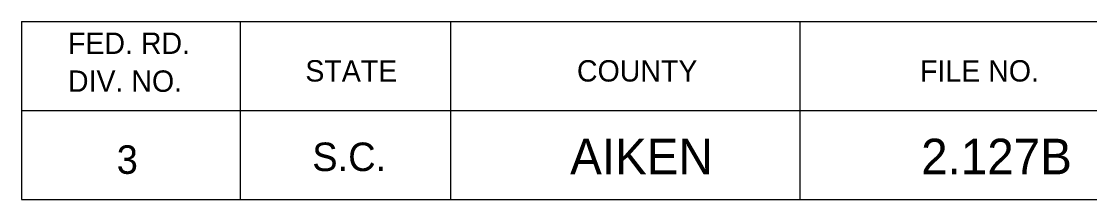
# Model space of a CAD drawing. Extents: x 1000 to 1162, y 999 to 8520.
# Drawn here: x 1133.06 to 1148.08, y 5240.05 to 5242.55 of the extents above; entities that cross this region are included whole.
import ezdxf

# ---------------------------------------------------------------- set-up
doc = ezdxf.new("R2010")
doc.units = 0
doc.layers.add('Level 20', color=7, linetype='Continuous')
doc.layers.add('Level 3', color=7, linetype='Continuous')

msp = doc.modelspace()

# ---------------------------------------------------------------- linework, layer by layer
at = {"layer": 'Level 3'}
for p, q in [((1133.055, 5242.546), (1161.555, 5242.546)), ((1133.055, 5242.546), (1133.055, 5240.046)), ((1133.055, 5242.546), (1161.555, 5242.546)), ((1133.055, 5242.546), (1133.055, 5240.046)), ((1133.055, 5242.546), (1161.555, 5242.546)), ((1133.055, 5242.546), (1133.055, 5240.046)), ((1133.055, 5242.546), (1161.555, 5242.546)), ((1133.055, 5242.546), (1133.055, 5240.046)), ((1133.055, 5242.546), (1161.555, 5242.546)), ((1133.055, 5242.546), (1133.055, 5240.046)), ((1133.055, 5242.546), (1161.555, 5242.546)), ((1133.055, 5242.546), (1133.055, 5240.046)), ((1133.055, 5242.546), (1161.555, 5242.546)), ((1133.055, 5242.546), (1133.055, 5240.046)), ((1133.055, 5242.546), (1161.555, 5242.546)), ((1133.055, 5242.546), (1133.055, 5240.046)), ((1133.055, 5242.546), (1161.555, 5242.546)), ((1133.055, 5242.546), (1133.055, 5240.046)), ((1133.055, 5242.546), (1161.555, 5242.546)), ((1133.055, 5242.546), (1133.055, 5240.046)), ((1133.055, 5242.546), (1161.555, 5242.546)), ((1133.055, 5242.546), (1133.055, 5240.046)), ((1133.055, 5242.546), (1161.555, 5242.546)), ((1133.055, 5242.546), (1133.055, 5240.046)), ((1133.055, 5242.546), (1161.555, 5242.546)), ((1133.055, 5242.546), (1133.055, 5240.046)), ((1133.055, 5242.546), (1161.555, 5242.546)), ((1133.055, 5242.546), (1133.055, 5240.046)), ((1133.055, 5242.546), (1161.555, 5242.546)), ((1133.055, 5242.546), (1133.055, 5240.046)), ((1133.055, 5242.546), (1161.555, 5242.546)), ((1133.055, 5242.546), (1133.055, 5240.046)), ((1133.055, 5242.546), (1161.555, 5242.546)), ((1133.055, 5242.546), (1133.055, 5240.046)), ((1133.055, 5242.546), (1161.555, 5242.546)), ((1133.055, 5242.546), (1133.055, 5240.046)), ((1133.055, 5242.546), (1161.555, 5242.546)), ((1133.055, 5242.546), (1133.055, 5240.046)), ((1133.055, 5242.546), (1161.555, 5242.546)), ((1133.055, 5242.546), (1133.055, 5240.046)), ((1133.055, 5242.546), (1161.555, 5242.546)), ((1133.055, 5242.546), (1133.055, 5240.046)), ((1133.055, 5242.546), (1161.555, 5242.546)), ((1133.055, 5242.546), (1133.055, 5240.046)), ((1133.055, 5242.546), (1161.555, 5242.546)), ((1133.055, 5242.546), (1133.055, 5240.046)), ((1133.055, 5242.546), (1161.555, 5242.546)), ((1133.055, 5242.546), (1133.055, 5240.046)), ((1133.055, 5242.546), (1161.555, 5242.546)), ((1133.055, 5242.546), (1133.055, 5240.046)), ((1133.055, 5242.546), (1161.555, 5242.546)), ((1133.055, 5242.546), (1133.055, 5240.046)), ((1133.055, 5242.546), (1161.555, 5242.546)), ((1133.055, 5242.546), (1133.055, 5240.046)), ((1133.055, 5242.546), (1161.555, 5242.546)), ((1133.055, 5242.546), (1133.055, 5240.046)), ((1133.055, 5242.546), (1161.555, 5242.546)), ((1133.055, 5242.546), (1133.055, 5240.046)), ((1133.055, 5242.546), (1161.555, 5242.546)), ((1133.055, 5242.546), (1133.055, 5240.046)), ((1133.055, 5242.546), (1161.555, 5242.546)), ((1133.055, 5242.546), (1133.055, 5240.046)), ((1133.055, 5242.546), (1161.555, 5242.546)), ((1133.055, 5242.546), (1133.055, 5240.046)), ((1133.055, 5242.546), (1161.555, 5242.546)), ((1133.055, 5242.546), (1133.055, 5240.046)), ((1133.055, 5242.546), (1161.555, 5242.546)), ((1133.055, 5242.546), (1133.055, 5240.046)), ((1133.055, 5242.546), (1161.555, 5242.546)), ((1133.055, 5242.546), (1133.055, 5240.046)), ((1136.132, 5242.546), (1136.132, 5240.046)), ((1136.132, 5242.546), (1136.132, 5240.046)), ((1136.132, 5242.546), (1136.132, 5240.046)), ((1136.132, 5242.546), (1136.132, 5240.046)), ((1136.132, 5242.546), (1136.132, 5240.046)), ((1136.132, 5242.546), (1136.132, 5240.046)), ((1136.132, 5242.546), (1136.132, 5240.046)), ((1136.132, 5242.546), (1136.132, 5240.046)), ((1136.132, 5242.546), (1136.132, 5240.046)), ((1136.132, 5242.546), (1136.132, 5240.046)), ((1136.132, 5242.546), (1136.132, 5240.046)), ((1136.132, 5242.546), (1136.132, 5240.046)), ((1136.132, 5242.546), (1136.132, 5240.046)), ((1136.132, 5242.546), (1136.132, 5240.046)), ((1136.132, 5242.546), (1136.132, 5240.046)), ((1136.132, 5242.546), (1136.132, 5240.046)), ((1136.132, 5242.546), (1136.132, 5240.046)), ((1136.132, 5242.546), (1136.132, 5240.046)), ((1136.132, 5242.546), (1136.132, 5240.046)), ((1136.132, 5242.546), (1136.132, 5240.046)), ((1136.132, 5242.546), (1136.132, 5240.046)), ((1136.132, 5242.546), (1136.132, 5240.046)), ((1136.132, 5242.546), (1136.132, 5240.046)), ((1136.132, 5242.546), (1136.132, 5240.046)), ((1136.132, 5242.546), (1136.132, 5240.046)), ((1136.132, 5242.546), (1136.132, 5240.046)), ((1136.132, 5242.546), (1136.132, 5240.046)), ((1136.132, 5242.546), (1136.132, 5240.046)), ((1136.132, 5242.546), (1136.132, 5240.046)), ((1136.132, 5242.546), (1136.132, 5240.046)), ((1136.132, 5242.546), (1136.132, 5240.046)), ((1136.132, 5242.546), (1136.132, 5240.046)), ((1136.132, 5242.546), (1136.132, 5240.046)), ((1136.132, 5242.546), (1136.132, 5240.046)), ((1136.132, 5242.546), (1136.132, 5240.046)), ((1139.087, 5242.546), (1139.087, 5240.046)), ((1139.087, 5242.546), (1139.087, 5240.046)), ((1139.087, 5242.546), (1139.087, 5240.046)), ((1139.087, 5242.546), (1139.087, 5240.046)), ((1139.087, 5242.546), (1139.087, 5240.046)), ((1139.087, 5242.546), (1139.087, 5240.046)), ((1139.087, 5242.546), (1139.087, 5240.046)), ((1139.087, 5242.546), (1139.087, 5240.046)), ((1139.087, 5242.546), (1139.087, 5240.046)), ((1139.087, 5242.546), (1139.087, 5240.046)), ((1139.087, 5242.546), (1139.087, 5240.046)), ((1139.087, 5242.546), (1139.087, 5240.046)), ((1139.087, 5242.546), (1139.087, 5240.046)), ((1139.087, 5242.546), (1139.087, 5240.046)), ((1139.087, 5242.546), (1139.087, 5240.046)), ((1139.087, 5242.546), (1139.087, 5240.046)), ((1139.087, 5242.546), (1139.087, 5240.046)), ((1139.087, 5242.546), (1139.087, 5240.046)), ((1139.087, 5242.546), (1139.087, 5240.046)), ((1139.087, 5242.546), (1139.087, 5240.046)), ((1139.087, 5242.546), (1139.087, 5240.046)), ((1139.087, 5242.546), (1139.087, 5240.046)), ((1139.087, 5242.546), (1139.087, 5240.046)), ((1139.087, 5242.546), (1139.087, 5240.046)), ((1139.087, 5242.546), (1139.087, 5240.046)), ((1139.087, 5242.546), (1139.087, 5240.046)), ((1139.087, 5242.546), (1139.087, 5240.046)), ((1139.087, 5242.546), (1139.087, 5240.046)), ((1139.087, 5242.546), (1139.087, 5240.046)), ((1139.087, 5242.546), (1139.087, 5240.046)), ((1139.087, 5242.546), (1139.087, 5240.046)), ((1139.087, 5242.546), (1139.087, 5240.046)), ((1139.087, 5242.546), (1139.087, 5240.046)), ((1139.087, 5242.546), (1139.087, 5240.046)), ((1139.087, 5242.546), (1139.087, 5240.046)), ((1144, 5242.546), (1144, 5240.046)), ((1144, 5242.546), (1144, 5240.046)), ((1144, 5242.546), (1144, 5240.046)), ((1144, 5242.546), (1144, 5240.046)), ((1144, 5242.546), (1144, 5240.046)), ((1144, 5242.546), (1144, 5240.046)), ((1144, 5242.546), (1144, 5240.046)), ((1144, 5242.546), (1144, 5240.046)), ((1144, 5242.546), (1144, 5240.046)), ((1144, 5242.546), (1144, 5240.046)), ((1144, 5242.546), (1144, 5240.046)), ((1144, 5242.546), (1144, 5240.046)), ((1144, 5242.546), (1144, 5240.046)), ((1144, 5242.546), (1144, 5240.046)), ((1144, 5242.546), (1144, 5240.046)), ((1144, 5242.546), (1144, 5240.046)), ((1144, 5242.546), (1144, 5240.046)), ((1144, 5242.546), (1144, 5240.046)), ((1144, 5242.546), (1144, 5240.046)), ((1144, 5242.546), (1144, 5240.046)), ((1144, 5242.546), (1144, 5240.046)), ((1144, 5242.546), (1144, 5240.046)), ((1144, 5242.546), (1144, 5240.046)), ((1144, 5242.546), (1144, 5240.046)), ((1144, 5242.546), (1144, 5240.046)), ((1144, 5242.546), (1144, 5240.046)), ((1144, 5242.546), (1144, 5240.046)), ((1144, 5242.546), (1144, 5240.046)), ((1144, 5242.546), (1144, 5240.046)), ((1144, 5242.546), (1144, 5240.046)), ((1144, 5242.546), (1144, 5240.046)), ((1144, 5242.546), (1144, 5240.046)), ((1144, 5242.546), (1144, 5240.046)), ((1144, 5242.546), (1144, 5240.046)), ((1144, 5242.546), (1144, 5240.046)), ((1133.055, 5241.296), (1161.555, 5241.296)), ((1133.055, 5241.296), (1161.555, 5241.296)), ((1133.055, 5241.296), (1161.555, 5241.296)), ((1133.055, 5241.296), (1161.555, 5241.296)), ((1133.055, 5241.296), (1161.555, 5241.296)), ((1133.055, 5241.296), (1161.555, 5241.296)), ((1133.055, 5241.296), (1161.555, 5241.296)), ((1133.055, 5241.296), (1161.555, 5241.296)), ((1133.055, 5241.296), (1161.555, 5241.296)), ((1133.055, 5241.296), (1161.555, 5241.296)), ((1133.055, 5241.296), (1161.555, 5241.296)), ((1133.055, 5241.296), (1161.555, 5241.296)), ((1133.055, 5241.296), (1161.555, 5241.296)), ((1133.055, 5241.296), (1161.555, 5241.296)), ((1133.055, 5241.296), (1161.555, 5241.296)), ((1133.055, 5241.296), (1161.555, 5241.296)), ((1133.055, 5241.296), (1161.555, 5241.296)), ((1133.055, 5241.296), (1161.555, 5241.296)), ((1133.055, 5241.296), (1161.555, 5241.296)), ((1133.055, 5241.296), (1161.555, 5241.296)), ((1133.055, 5241.296), (1161.555, 5241.296)), ((1133.055, 5241.296), (1161.555, 5241.296)), ((1133.055, 5241.296), (1161.555, 5241.296)), ((1133.055, 5241.296), (1161.555, 5241.296)), ((1133.055, 5241.296), (1161.555, 5241.296)), ((1133.055, 5241.296), (1161.555, 5241.296)), ((1133.055, 5241.296), (1161.555, 5241.296)), ((1133.055, 5241.296), (1161.555, 5241.296)), ((1133.055, 5241.296), (1161.555, 5241.296)), ((1133.055, 5241.296), (1161.555, 5241.296)), ((1133.055, 5241.296), (1161.555, 5241.296)), ((1133.055, 5241.296), (1161.555, 5241.296)), ((1133.055, 5241.296), (1161.555, 5241.296)), ((1133.055, 5241.296), (1161.555, 5241.296)), ((1133.055, 5241.296), (1161.555, 5241.296)), ((1133.055, 5240.046), (1161.555, 5240.046)), ((1133.055, 5240.046), (1161.555, 5240.046)), ((1133.055, 5240.046), (1161.555, 5240.046)), ((1133.055, 5240.046), (1161.555, 5240.046)), ((1133.055, 5240.046), (1161.555, 5240.046)), ((1133.055, 5240.046), (1161.555, 5240.046)), ((1133.055, 5240.046), (1161.555, 5240.046)), ((1133.055, 5240.046), (1161.555, 5240.046)), ((1133.055, 5240.046), (1161.555, 5240.046)), ((1133.055, 5240.046), (1161.555, 5240.046)), ((1133.055, 5240.046), (1161.555, 5240.046)), ((1133.055, 5240.046), (1161.555, 5240.046)), ((1133.055, 5240.046), (1161.555, 5240.046)), ((1133.055, 5240.046), (1161.555, 5240.046)), ((1133.055, 5240.046), (1161.555, 5240.046)), ((1133.055, 5240.046), (1161.555, 5240.046)), ((1133.055, 5240.046), (1161.555, 5240.046)), ((1133.055, 5240.046), (1161.555, 5240.046)), ((1133.055, 5240.046), (1161.555, 5240.046)), ((1133.055, 5240.046), (1161.555, 5240.046)), ((1133.055, 5240.046), (1161.555, 5240.046)), ((1133.055, 5240.046), (1161.555, 5240.046)), ((1133.055, 5240.046), (1161.555, 5240.046)), ((1133.055, 5240.046), (1161.555, 5240.046)), ((1133.055, 5240.046), (1161.555, 5240.046)), ((1133.055, 5240.046), (1161.555, 5240.046)), ((1133.055, 5240.046), (1161.555, 5240.046)), ((1133.055, 5240.046), (1161.555, 5240.046)), ((1133.055, 5240.046), (1161.555, 5240.046)), ((1133.055, 5240.046), (1161.555, 5240.046)), ((1133.055, 5240.046), (1161.555, 5240.046)), ((1133.055, 5240.046), (1161.555, 5240.046)), ((1133.055, 5240.046), (1161.555, 5240.046)), ((1133.055, 5240.046), (1161.555, 5240.046)), ((1133.055, 5240.046), (1161.555, 5240.046))]:
    msp.add_line(p, q, dxfattribs=at)

# ---------------------------------------------------------------- texts
at = {"layer": 'Level 20'}
for s, p in [('AIKEN', (1140.771, 5240.4)), ('2.127B', (1145.707, 5240.4))]:
    msp.add_text(s, height=0.5, dxfattribs=at).set_placement(p)
at = {"layer": 'Level 3'}
for s, height, p in [('FED. RD.', 0.3, (1133.71, 5242.09)), ('FED. RD.', 0.3, (1133.71, 5242.09)), ('FED. RD.', 0.3, (1133.71, 5242.09)), ('FED. RD.', 0.3, (1133.71, 5242.09)), ('FED. RD.', 0.3, (1133.71, 5242.09)), ('FED. RD.', 0.3, (1133.71, 5242.09)), ('FED. RD.', 0.3, (1133.71, 5242.09)), ('FED. RD.', 0.3, (1133.71, 5242.09)), ('FED. RD.', 0.3, (1133.71, 5242.09)), ('FED. RD.', 0.3, (1133.71, 5242.09)), ('FED. RD.', 0.3, (1133.71, 5242.09)), ('FED. RD.', 0.3, (1133.71, 5242.09)), ('FED. RD.', 0.3, (1133.71, 5242.09)), ('FED. RD.', 0.3, (1133.71, 5242.09)), ('FED. RD.', 0.3, (1133.71, 5242.09)), ('FED. RD.', 0.3, (1133.71, 5242.09)), ('FED. RD.', 0.3, (1133.71, 5242.09)), ('FED. RD.', 0.3, (1133.71, 5242.09)), ('FED. RD.', 0.3, (1133.71, 5242.09)), ('FED. RD.', 0.3, (1133.71, 5242.09)), ('FED. RD.', 0.3, (1133.71, 5242.09)), ('FED. RD.', 0.3, (1133.71, 5242.09)), ('FED. RD.', 0.3, (1133.71, 5242.09)), ('FED. RD.', 0.3, (1133.71, 5242.09)), ('FED. RD.', 0.3, (1133.71, 5242.09)), ('FED. RD.', 0.3, (1133.71, 5242.09)), ('FED. RD.', 0.3, (1133.71, 5242.09)), ('FED. RD.', 0.3, (1133.71, 5242.09)), ('FED. RD.', 0.3, (1133.71, 5242.09)), ('FED. RD.', 0.3, (1133.71, 5242.09)), ('FED. RD.', 0.3, (1133.71, 5242.09)), ('FED. RD.', 0.3, (1133.71, 5242.09)), ('FED. RD.', 0.3, (1133.71, 5242.09)), ('FED. RD.', 0.3, (1133.71, 5242.09)), ('FED. RD.', 0.3, (1133.71, 5242.09)), ('STATE', 0.3, (1137.048, 5241.702)), ('STATE', 0.3, (1137.048, 5241.702)), ('STATE', 0.3, (1137.048, 5241.702)), ('STATE', 0.3, (1137.048, 5241.702)), ('STATE', 0.3, (1137.048, 5241.702)), ('STATE', 0.3, (1137.048, 5241.702)), ('STATE', 0.3, (1137.048, 5241.702)), ('STATE', 0.3, (1137.048, 5241.702)), ('STATE', 0.3, (1137.048, 5241.702)), ('STATE', 0.3, (1137.048, 5241.702)), ('STATE', 0.3, (1137.048, 5241.702)), ('STATE', 0.3, (1137.048, 5241.702)), ('STATE', 0.3, (1137.048, 5241.702)), ('STATE', 0.3, (1137.048, 5241.702)), ('STATE', 0.3, (1137.048, 5241.702)), ('STATE', 0.3, (1137.048, 5241.702)), ('STATE', 0.3, (1137.048, 5241.702)), ('STATE', 0.3, (1137.048, 5241.702)), ('STATE', 0.3, (1137.048, 5241.702)), ('STATE', 0.3, (1137.048, 5241.702)), ('STATE', 0.3, (1137.048, 5241.702)), ('STATE', 0.3, (1137.048, 5241.702)), ('STATE', 0.3, (1137.048, 5241.702)), ('STATE', 0.3, (1137.048, 5241.702)), ('STATE', 0.3, (1137.048, 5241.702)), ('STATE', 0.3, (1137.048, 5241.702)), ('STATE', 0.3, (1137.048, 5241.702)), ('STATE', 0.3, (1137.048, 5241.702)), ('STATE', 0.3, (1137.048, 5241.702)), ('STATE', 0.3, (1137.048, 5241.702)), ('STATE', 0.3, (1137.048, 5241.702)), ('STATE', 0.3, (1137.048, 5241.702)), ('STATE', 0.3, (1137.048, 5241.702)), ('STATE', 0.3, (1137.048, 5241.702)), ('STATE', 0.3, (1137.048, 5241.702)), ('COUNTY', 0.3, (1140.867, 5241.702)), ('COUNTY', 0.3, (1140.867, 5241.702)), ('COUNTY', 0.3, (1140.867, 5241.702)), ('COUNTY', 0.3, (1140.867, 5241.702)), ('COUNTY', 0.3, (1140.867, 5241.702)), ('COUNTY', 0.3, (1140.867, 5241.702)), ('COUNTY', 0.3, (1140.867, 5241.702)), ('COUNTY', 0.3, (1140.867, 5241.702)), ('COUNTY', 0.3, (1140.867, 5241.702)), ('COUNTY', 0.3, (1140.867, 5241.702)), ('COUNTY', 0.3, (1140.867, 5241.702)), ('COUNTY', 0.3, (1140.867, 5241.702)), ('COUNTY', 0.3, (1140.867, 5241.702)), ('COUNTY', 0.3, (1140.867, 5241.702)), ('COUNTY', 0.3, (1140.867, 5241.702)), ('COUNTY', 0.3, (1140.867, 5241.702)), ('COUNTY', 0.3, (1140.867, 5241.702)), ('COUNTY', 0.3, (1140.867, 5241.702)), ('COUNTY', 0.3, (1140.867, 5241.702)), ('COUNTY', 0.3, (1140.867, 5241.702)), ('COUNTY', 0.3, (1140.867, 5241.702)), ('COUNTY', 0.3, (1140.867, 5241.702)), ('COUNTY', 0.3, (1140.867, 5241.702)), ('COUNTY', 0.3, (1140.867, 5241.702)), ('COUNTY', 0.3, (1140.867, 5241.702)), ('COUNTY', 0.3, (1140.867, 5241.702)), ('COUNTY', 0.3, (1140.867, 5241.702)), ('COUNTY', 0.3, (1140.867, 5241.702)), ('COUNTY', 0.3, (1140.867, 5241.702)), ('COUNTY', 0.3, (1140.867, 5241.702)), ('COUNTY', 0.3, (1140.867, 5241.702)), ('COUNTY', 0.3, (1140.867, 5241.702)), ('COUNTY', 0.3, (1140.867, 5241.702)), ('COUNTY', 0.3, (1140.867, 5241.702)), ('COUNTY', 0.3, (1140.867, 5241.702)), ('FILE NO.', 0.3, (1145.691, 5241.702)), ('FILE NO.', 0.3, (1145.691, 5241.702)), ('FILE NO.', 0.3, (1145.691, 5241.702)), ('FILE NO.', 0.3, (1145.691, 5241.702)), ('FILE NO.', 0.3, (1145.691, 5241.702)), ('FILE NO.', 0.3, (1145.691, 5241.702)), ('FILE NO.', 0.3, (1145.691, 5241.702)), ('FILE NO.', 0.3, (1145.691, 5241.702)), ('FILE NO.', 0.3, (1145.691, 5241.702)), ('FILE NO.', 0.3, (1145.691, 5241.702)), ('FILE NO.', 0.3, (1145.691, 5241.702)), ('FILE NO.', 0.3, (1145.691, 5241.702)), ('FILE NO.', 0.3, (1145.691, 5241.702)), ('FILE NO.', 0.3, (1145.691, 5241.702)), ('FILE NO.', 0.3, (1145.691, 5241.702)), ('FILE NO.', 0.3, (1145.691, 5241.702)), ('FILE NO.', 0.3, (1145.691, 5241.702)), ('FILE NO.', 0.3, (1145.691, 5241.702)), ('FILE NO.', 0.3, (1145.691, 5241.702)), ('FILE NO.', 0.3, (1145.691, 5241.702)), ('FILE NO.', 0.3, (1145.691, 5241.702)), ('FILE NO.', 0.3, (1145.691, 5241.702)), ('FILE NO.', 0.3, (1145.691, 5241.702)), ('FILE NO.', 0.3, (1145.691, 5241.702)), ('FILE NO.', 0.3, (1145.691, 5241.702)), ('FILE NO.', 0.3, (1145.691, 5241.702)), ('FILE NO.', 0.3, (1145.691, 5241.702)), ('FILE NO.', 0.3, (1145.691, 5241.702)), ('FILE NO.', 0.3, (1145.691, 5241.702)), ('FILE NO.', 0.3, (1145.691, 5241.702)), ('FILE NO.', 0.3, (1145.691, 5241.702)), ('FILE NO.', 0.3, (1145.691, 5241.702)), ('FILE NO.', 0.3, (1145.691, 5241.702)), ('FILE NO.', 0.3, (1145.691, 5241.702)), ('FILE NO.', 0.3, (1145.691, 5241.702)), ('DIV. NO.', 0.3, (1133.71, 5241.558)), ('DIV. NO.', 0.3, (1133.71, 5241.558)), ('DIV. NO.', 0.3, (1133.71, 5241.558)), ('DIV. NO.', 0.3, (1133.71, 5241.558)), ('DIV. NO.', 0.3, (1133.71, 5241.558)), ('DIV. NO.', 0.3, (1133.71, 5241.558)), ('DIV. NO.', 0.3, (1133.71, 5241.558)), ('DIV. NO.', 0.3, (1133.71, 5241.558)), ('DIV. NO.', 0.3, (1133.71, 5241.558)), ('DIV. NO.', 0.3, (1133.71, 5241.558)), ('DIV. NO.', 0.3, (1133.71, 5241.558)), ('DIV. NO.', 0.3, (1133.71, 5241.558)), ('DIV. NO.', 0.3, (1133.71, 5241.558)), ('DIV. NO.', 0.3, (1133.71, 5241.558)), ('DIV. NO.', 0.3, (1133.71, 5241.558)), ('DIV. NO.', 0.3, (1133.71, 5241.558)), ('DIV. NO.', 0.3, (1133.71, 5241.558)), ('DIV. NO.', 0.3, (1133.71, 5241.558)), ('DIV. NO.', 0.3, (1133.71, 5241.558)), ('DIV. NO.', 0.3, (1133.71, 5241.558)), ('DIV. NO.', 0.3, (1133.71, 5241.558)), ('DIV. NO.', 0.3, (1133.71, 5241.558)), ('DIV. NO.', 0.3, (1133.71, 5241.558)), ('DIV. NO.', 0.3, (1133.71, 5241.558)), ('DIV. NO.', 0.3, (1133.71, 5241.558)), ('DIV. NO.', 0.3, (1133.71, 5241.558)), ('DIV. NO.', 0.3, (1133.71, 5241.558)), ('DIV. NO.', 0.3, (1133.71, 5241.558)), ('DIV. NO.', 0.3, (1133.71, 5241.558)), ('DIV. NO.', 0.3, (1133.71, 5241.558)), ('DIV. NO.', 0.3, (1133.71, 5241.558)), ('DIV. NO.', 0.3, (1133.71, 5241.558)), ('DIV. NO.', 0.3, (1133.71, 5241.558)), ('DIV. NO.', 0.3, (1133.71, 5241.558)), ('DIV. NO.', 0.3, (1133.71, 5241.558)), ('3', 0.4, (1134.396, 5240.407)), ('3', 0.4, (1134.396, 5240.407)), ('3', 0.4, (1134.396, 5240.407)), ('3', 0.4, (1134.396, 5240.407)), ('3', 0.4, (1134.396, 5240.407)), ('3', 0.4, (1134.396, 5240.407)), ('3', 0.4, (1134.396, 5240.407)), ('3', 0.4, (1134.396, 5240.407)), ('3', 0.4, (1134.396, 5240.407)), ('3', 0.4, (1134.396, 5240.407)), ('3', 0.4, (1134.396, 5240.407)), ('3', 0.4, (1134.396, 5240.407)), ('3', 0.4, (1134.396, 5240.407)), ('3', 0.4, (1134.396, 5240.407)), ('3', 0.4, (1134.396, 5240.407)), ('3', 0.4, (1134.396, 5240.407)), ('3', 0.4, (1134.396, 5240.407)), ('3', 0.4, (1134.396, 5240.407)), ('3', 0.4, (1134.396, 5240.407)), ('3', 0.4, (1134.396, 5240.407)), ('3', 0.4, (1134.396, 5240.407)), ('3', 0.4, (1134.396, 5240.407)), ('3', 0.4, (1134.396, 5240.407)), ('3', 0.4, (1134.396, 5240.407)), ('3', 0.4, (1134.396, 5240.407)), ('3', 0.4, (1134.396, 5240.407)), ('3', 0.4, (1134.396, 5240.407)), ('3', 0.4, (1134.396, 5240.407)), ('3', 0.4, (1134.396, 5240.407)), ('3', 0.4, (1134.396, 5240.407)), ('3', 0.4, (1134.396, 5240.407)), ('3', 0.4, (1134.396, 5240.407)), ('3', 0.4, (1134.396, 5240.407)), ('3', 0.4, (1134.396, 5240.407)), ('3', 0.4, (1134.396, 5240.407)), ('S.C.', 0.4, (1137.145, 5240.446)), ('S.C.', 0.4, (1137.145, 5240.446)), ('S.C.', 0.4, (1137.145, 5240.446)), ('S.C.', 0.4, (1137.145, 5240.446)), ('S.C.', 0.4, (1137.145, 5240.446)), ('S.C.', 0.4, (1137.145, 5240.446)), ('S.C.', 0.4, (1137.145, 5240.446)), ('S.C.', 0.4, (1137.145, 5240.446)), ('S.C.', 0.4, (1137.145, 5240.446)), ('S.C.', 0.4, (1137.145, 5240.446)), ('S.C.', 0.4, (1137.145, 5240.446)), ('S.C.', 0.4, (1137.145, 5240.446)), ('S.C.', 0.4, (1137.145, 5240.446)), ('S.C.', 0.4, (1137.145, 5240.446)), ('S.C.', 0.4, (1137.145, 5240.446)), ('S.C.', 0.4, (1137.145, 5240.446)), ('S.C.', 0.4, (1137.145, 5240.446)), ('S.C.', 0.4, (1137.145, 5240.446)), ('S.C.', 0.4, (1137.145, 5240.446)), ('S.C.', 0.4, (1137.145, 5240.446)), ('S.C.', 0.4, (1137.145, 5240.446)), ('S.C.', 0.4, (1137.145, 5240.446)), ('S.C.', 0.4, (1137.145, 5240.446)), ('S.C.', 0.4, (1137.145, 5240.446)), ('S.C.', 0.4, (1137.145, 5240.446)), ('S.C.', 0.4, (1137.145, 5240.446)), ('S.C.', 0.4, (1137.145, 5240.446)), ('S.C.', 0.4, (1137.145, 5240.446)), ('S.C.', 0.4, (1137.145, 5240.446)), ('S.C.', 0.4, (1137.145, 5240.446)), ('S.C.', 0.4, (1137.145, 5240.446)), ('S.C.', 0.4, (1137.145, 5240.446)), ('S.C.', 0.4, (1137.145, 5240.446)), ('S.C.', 0.4, (1137.145, 5240.446)), ('S.C.', 0.4, (1137.145, 5240.446))]:
    msp.add_text(s, height=height, dxfattribs=at).set_placement(p)

doc.saveas('drawing.dxf')
